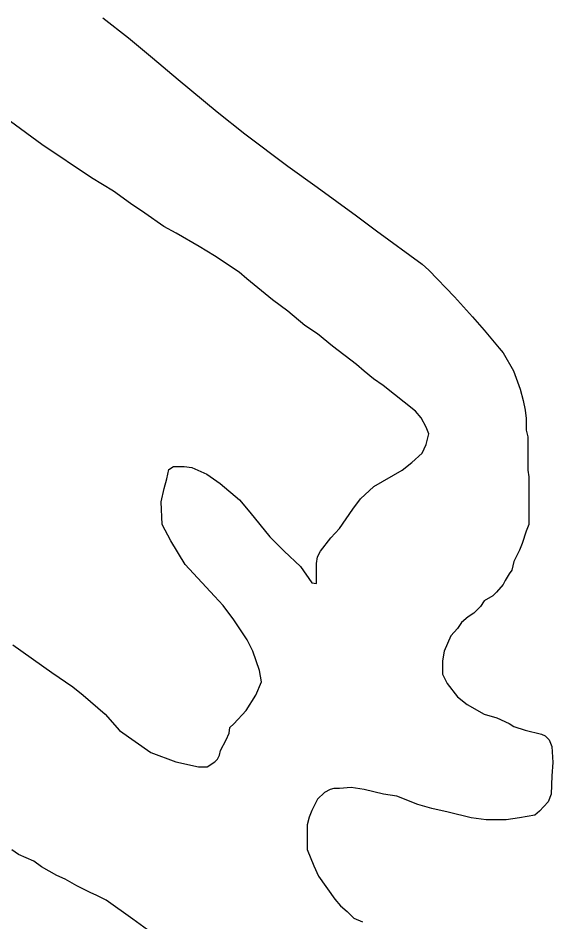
# Model space of a CAD drawing. Extents: x 3324104 to 3361979, y 612876 to 638273.
# Drawn here: x 3353165 to 3353466, y 629754 to 630263 of the extents above; entities that cross this region are included whole.
import ezdxf

# ---------------------------------------------------------------- set-up
doc = ezdxf.new("R2010")
doc.units = 0
doc.layers.add('V-SITE-VEGE', color=7, linetype='Continuous')

msp = doc.modelspace()

# ---------------------------------------------------------------- linework, layer by layer
at = {"layer": 'V-SITE-VEGE'}
for p, q in [((3353212.42, 630263.71), (3353226.94, 630252.43)), ((3353226.94, 630252.43), (3353240.39, 630241.15)), ((3353240.39, 630241.15), (3353254.91, 630228.8)), ((3353254.91, 630228.8), (3353276.96, 630210.53)), ((3353276.96, 630210.53), (3353292.55, 630198.18)), ((3353178.06, 630192.2), (3353160.31, 630205.08)), ((3353292.55, 630198.18), (3353316.76, 630179.92)), ((3353206.02, 630173.4), (3353178.06, 630192.2)), ((3353316.76, 630179.92), (3353333.43, 630168.1)), ((3353218.39, 630165.88), (3353206.02, 630173.4)), ((3353228.07, 630158.9), (3353218.39, 630165.88)), ((3353333.43, 630168.1), (3353355.48, 630151.99)), ((3353236.14, 630153.53), (3353228.07, 630158.9)), ((3353246.9, 630146.01), (3353236.14, 630153.53)), ((3353355.48, 630151.99), (3353366.77, 630143.4)), ((3353253.89, 630142.25), (3353246.9, 630146.01)), ((3353266.79, 630134.73), (3353253.89, 630142.25)), ((3353366.77, 630143.4), (3353392.59, 630124.6)), ((3353275.4, 630129.36), (3353266.79, 630134.73)), ((3353289.38, 630120.23), (3353275.4, 630129.36)), ((3353392.59, 630124.6), (3353396.35, 630121.37)), ((3353293.68, 630116.47), (3353289.38, 630120.23)), ((3353396.35, 630121.37), (3353410.87, 630106.33)), ((3353308.2, 630104.65), (3353293.68, 630116.47)), ((3353316.81, 630098.21), (3353308.2, 630104.65)), ((3353410.87, 630106.33), (3353421.1, 630095.05)), ((3353326.49, 630090.15), (3353316.81, 630098.21)), ((3353421.1, 630095.05), (3353427.55, 630087.53)), ((3353333.48, 630085.32), (3353326.49, 630090.15)), ((3353342.08, 630078.33), (3353333.48, 630085.32)), ((3353427.55, 630087.53), (3353436.16, 630077.32)), ((3353355.53, 630068.13), (3353342.08, 630078.33)), ((3353436.16, 630077.32), (3353438.31, 630074.63)), ((3353438.31, 630074.63), (3353444.23, 630064.42)), ((3353359.83, 630064.37), (3353355.53, 630068.13)), ((3353365.21, 630060.07), (3353359.83, 630064.37)), ((3353444.23, 630064.42), (3353448, 630054.21)), ((3353370.59, 630056.31), (3353365.21, 630060.07)), ((3353388.88, 630041.81), (3353370.59, 630056.31)), ((3353448, 630054.21), (3353449.61, 630047.76)), ((3353449.61, 630047.76), (3353450.7, 630042.39)), ((3353392.1, 630038.05), (3353388.88, 630041.81)), ((3353394.8, 630032.67), (3353392.1, 630038.05)), ((3353450.7, 630042.39), (3353451.24, 630037.55)), ((3353396.41, 630028.91), (3353394.8, 630032.67)), ((3353451.24, 630037.55), (3353451.24, 630031.1)), ((3353394.8, 630023), (3353396.41, 630028.91)), ((3353451.24, 630031.1), (3353452.32, 630027.34)), ((3353392.65, 630018.16), (3353394.8, 630023)), ((3353452.32, 630027.34), (3353452.33, 630008.52)), ((3353386.75, 630012.78), (3353392.65, 630018.16)), ((3353381.37, 630008.48), (3353386.75, 630012.78)), ((3353248.6, 630003.56), (3353249.67, 630008.93)), ((3353249.67, 630008.93), (3353252.35, 630010.54)), ((3353252.35, 630010.54), (3353258.27, 630010.55)), ((3353258.27, 630010.55), (3353262.57, 630010.02)), ((3353262.57, 630010.02), (3353271.17, 630006.26)), ((3353365.25, 629999.33), (3353381.37, 630008.48)), ((3353452.33, 630008.52), (3353452.87, 630004.76)), ((3353246.99, 629998.18), (3353248.6, 630003.56)), ((3353271.17, 630006.26), (3353278.7, 630000.88)), ((3353452.87, 630004.76), (3353452.89, 629977.88)), ((3353245.38, 629990.65), (3353246.99, 629998.18)), ((3353278.7, 630000.88), (3353289.46, 629991.76)), ((3353357.73, 629992.33), (3353365.25, 629999.33)), ((3353353.43, 629986.42), (3353357.73, 629992.33)), ((3353245.93, 629977.75), (3353245.38, 629990.65)), ((3353289.46, 629991.76), (3353295.38, 629984.77)), ((3353295.38, 629984.77), (3353306.67, 629970.8)), ((3353345.91, 629975.66), (3353353.43, 629986.42)), ((3353250.77, 629968.61), (3353245.93, 629977.75)), ((3353452.89, 629977.88), (3353451.27, 629974.12)), ((3353341.08, 629970.28), (3353345.91, 629975.66)), ((3353451.27, 629974.12), (3353449.13, 629967.13)), ((3353258.84, 629955.18), (3353250.77, 629968.61)), ((3353306.67, 629970.8), (3353314.74, 629962.74)), ((3353335.17, 629962.76), (3353341.08, 629970.28)), ((3353449.13, 629967.13), (3353447.52, 629963.36)), ((3353314.74, 629962.74), (3353323.89, 629954.15)), ((3353333.56, 629959.53), (3353335.17, 629962.76)), ((3353447.52, 629963.36), (3353444.3, 629956.91)), ((3353333.02, 629955.76), (3353333.56, 629959.53)), ((3353444.3, 629956.91), (3353443.23, 629952.07)), ((3353275.52, 629937.45), (3353258.84, 629955.18)), ((3353323.89, 629954.15), (3353330.34, 629945.01)), ((3353333.03, 629944.48), (3353333.02, 629955.76)), ((3353443.23, 629952.07), (3353441.62, 629949.92)), ((3353439.47, 629946.16), (3353438.39, 629944.01)), ((3353441.62, 629949.92), (3353439.47, 629946.16)), ((3353330.34, 629945.01), (3353333.03, 629944.48)), ((3353438.39, 629944.01), (3353434.63, 629939.7)), ((3353280.36, 629932.08), (3353275.52, 629937.45)), ((3353432.48, 629937.55), (3353427.65, 629934.86)), ((3353434.63, 629939.7), (3353432.48, 629937.55)), ((3353286.28, 629924.02), (3353280.36, 629932.08)), ((3353425.5, 629931.63), (3353421.74, 629927.87)), ((3353427.65, 629934.86), (3353425.5, 629931.63)), ((3353418.52, 629925.71), (3353414.75, 629922.49)), ((3353421.74, 629927.87), (3353418.52, 629925.71)), ((3353293.81, 629912.73), (3353286.28, 629924.02)), ((3353414.75, 629922.49), (3353412.6, 629919.26)), ((3353412.6, 629919.26), (3353408.85, 629914.96)), ((3353297.04, 629906.29), (3353293.81, 629912.73)), ((3353408.85, 629914.96), (3353405.09, 629906.35)), ((3353161.57, 629909.97), (3353183.62, 629894.39)), ((3353300.81, 629895.54), (3353297.04, 629906.29)), ((3353405.09, 629906.35), (3353404.02, 629900.98)), ((3353404.02, 629900.98), (3353404.02, 629893.45)), ((3353301.89, 629889.09), (3353300.81, 629895.54)), ((3353183.62, 629894.39), (3353195.45, 629886.33)), ((3353404.02, 629893.45), (3353406.71, 629888.08)), ((3353195.45, 629886.33), (3353201.37, 629881.5)), ((3353298.67, 629881.56), (3353301.89, 629889.09)), ((3353406.71, 629888.08), (3353412.63, 629880.56)), ((3353201.37, 629881.5), (3353213.74, 629870.76)), ((3353293.3, 629872.95), (3353298.67, 629881.56)), ((3353412.63, 629880.56), (3353418.01, 629876.26)), ((3353418.01, 629876.26), (3353427.69, 629870.89)), ((3353213.74, 629870.76), (3353221.81, 629861.62)), ((3353286.31, 629865.43), (3353293.3, 629872.95)), ((3353427.69, 629870.89), (3353434.68, 629868.74)), ((3353284.17, 629863.27), (3353286.31, 629865.43)), ((3353434.68, 629868.74), (3353441.67, 629865.52)), ((3353441.67, 629865.52), (3353444.36, 629863.91)), ((3353221.81, 629861.62), (3353239.56, 629849.27)), ((3353282.02, 629856.28), (3353283.63, 629860.05)), ((3353283.63, 629860.05), (3353284.17, 629863.27)), ((3353444.36, 629863.91), (3353450.81, 629861.77)), ((3353450.81, 629861.77), (3353459.95, 629859.62)), ((3353459.95, 629859.62), (3353462.1, 629858.55)), ((3353278.8, 629850.37), (3353282.02, 629856.28)), ((3353462.1, 629858.55), (3353464.25, 629856.4)), ((3353464.25, 629856.4), (3353465.87, 629852.64)), ((3353239.56, 629849.27), (3353253.54, 629843.9)), ((3353278.26, 629847.68), (3353278.8, 629850.37)), ((3353465.87, 629852.64), (3353466.41, 629843.5)), ((3353275.58, 629843.92), (3353277.19, 629845.53)), ((3353277.19, 629845.53), (3353278.26, 629847.68)), ((3353253.54, 629843.9), (3353266.44, 629841.22)), ((3353266.44, 629841.22), (3353271.28, 629841.23)), ((3353271.28, 629841.23), (3353275.58, 629843.92)), ((3353466.41, 629843.5), (3353465.88, 629835.97)), ((3353465.88, 629835.97), (3353465.35, 629825.76)), ((3353342.78, 629828.91), (3353340.63, 629828.37)), ((3353346, 629828.91), (3353342.78, 629828.91)), ((3353352.46, 629829.45), (3353346, 629828.91)), ((3353359.98, 629828.38), (3353352.46, 629829.45)), ((3353337.41, 629826.75), (3353333.64, 629822.99)), ((3353340.63, 629828.37), (3353337.41, 629826.75)), ((3353370.74, 629825.7), (3353359.98, 629828.38)), ((3353378.26, 629824.63), (3353370.74, 629825.7)), ((3353390.09, 629819.8), (3353378.26, 629824.63)), ((3353465.35, 629825.76), (3353463.73, 629821.46)), ((3353333.64, 629822.99), (3353330.43, 629816.53)), ((3353398.16, 629817.65), (3353390.09, 629819.8)), ((3353463.73, 629821.46), (3353458.9, 629816.08)), ((3353330.43, 629816.53), (3353328.81, 629812.77)), ((3353407.3, 629815.51), (3353398.16, 629817.65)), ((3353420.2, 629812.29), (3353407.3, 629815.51)), ((3353456.21, 629813.93), (3353447.62, 629812.31)), ((3353458.9, 629816.08), (3353456.21, 629813.93)), ((3353328.81, 629812.77), (3353327.74, 629808.47)), ((3353327.74, 629808.47), (3353327.75, 629794.49)), ((3353428.8, 629811.22), (3353420.2, 629812.29)), ((3353440.09, 629811.23), (3353428.8, 629811.22)), ((3353447.62, 629812.31), (3353440.09, 629811.23)), ((3353164.87, 629791.7), (3353161.11, 629794.39)), ((3353327.75, 629794.49), (3353331.52, 629785.36)), ((3353173.47, 629787.95), (3353164.87, 629791.7)), ((3353177.78, 629784.72), (3353173.47, 629787.95)), ((3353186.38, 629779.89), (3353177.78, 629784.72)), ((3353331.52, 629785.36), (3353334.21, 629779.45)), ((3353191.22, 629777.74), (3353186.38, 629779.89)), ((3353197.67, 629773.98), (3353191.22, 629777.74)), ((3353334.21, 629779.45), (3353343.36, 629766.55)), ((3353205.2, 629770.23), (3353197.67, 629773.98)), ((3353208.97, 629768.61), (3353205.2, 629770.23)), ((3353214.34, 629765.93), (3353208.97, 629768.61)), ((3353229.4, 629755.19), (3353214.34, 629765.93)), ((3353343.36, 629766.55), (3353346.59, 629762.79)), ((3353346.59, 629762.79), (3353350.35, 629759.57)), ((3353350.35, 629759.57), (3353354.11, 629755.81)), ((3353239.62, 629747.67), (3353229.4, 629755.19)), ((3353354.11, 629755.81), (3353358.95, 629753.66))]:
    msp.add_line(p, q, dxfattribs=at)

doc.saveas('drawing.dxf')
